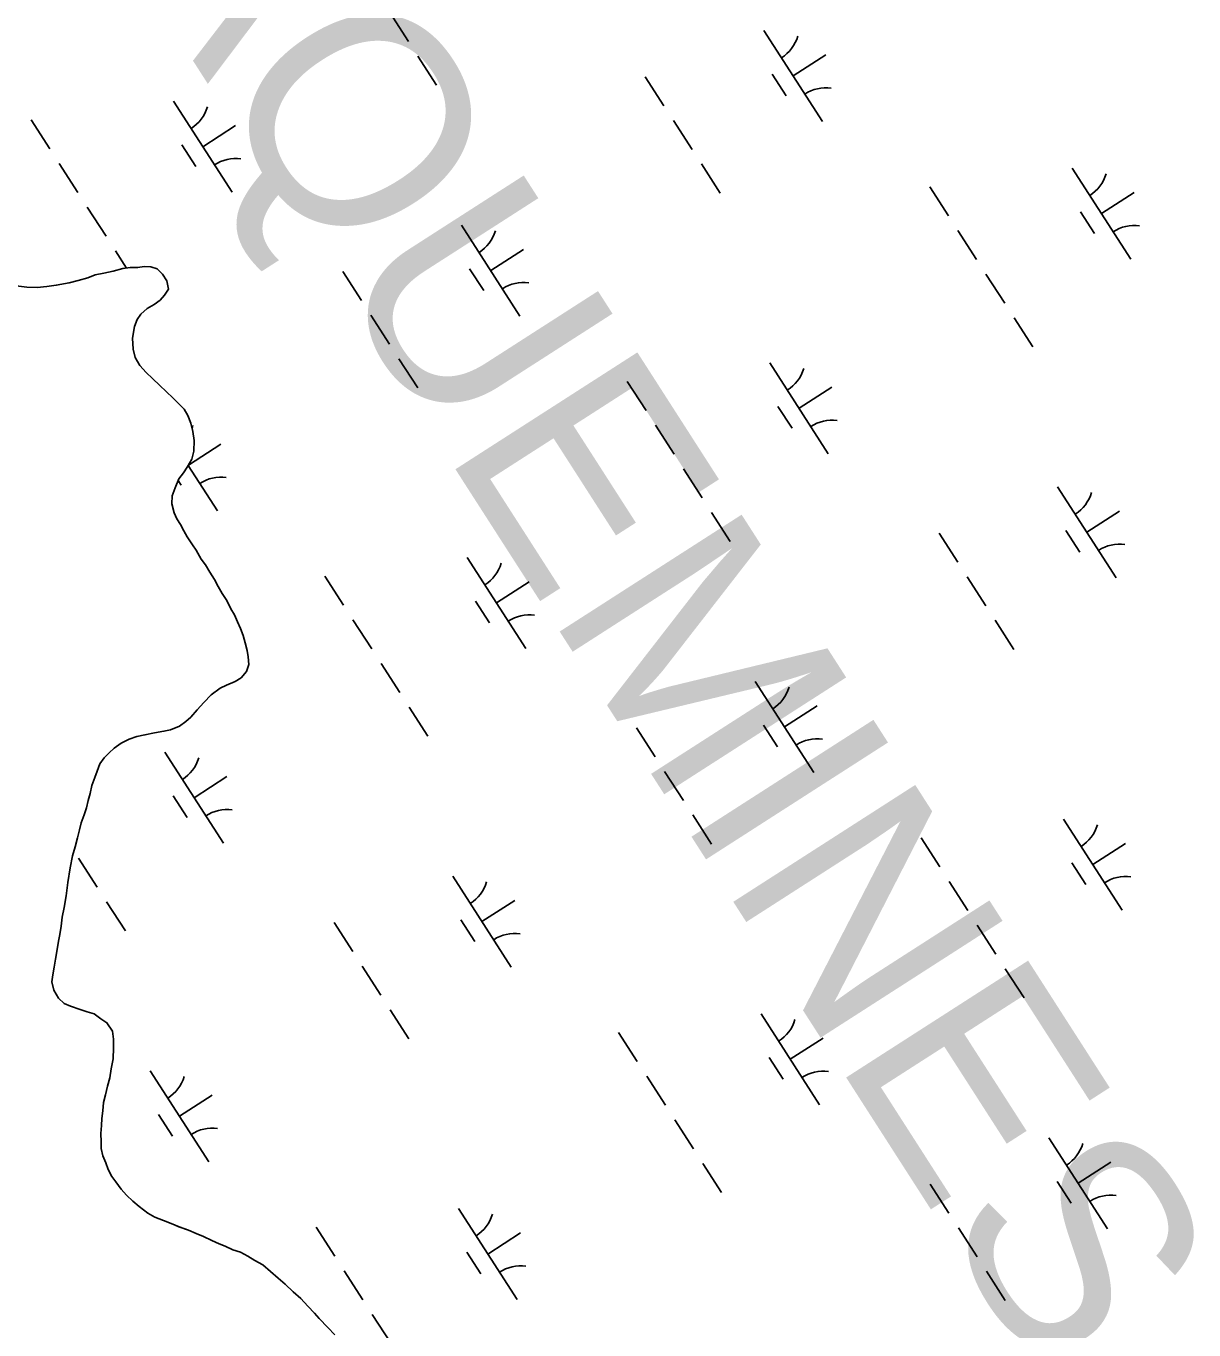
# Model space of a CAD drawing. Extents: x 3937982 to 3958556, y 219448 to 241894.
# Drawn here: x 3947179 to 3947719, y 228522 to 229125 of the extents above; entities that cross this region are included whole.
import ezdxf

# ---------------------------------------------------------------- set-up
doc = ezdxf.new("R2010")
doc.units = 0
for name, color, linetype in [('V-TOPO-GNAM-IDEN', 7, 'Continuous'), ('V-TOPO-SHOR', 7, 'Continuous'), ('V-WETL-SWMP', 7, 'Continuous')]:
    doc.layers.add(name, color=color, linetype=linetype)

msp = doc.modelspace()

# ---------------------------------------------------------------- linework, layer by layer
at = {"layer": 'V-TOPO-SHOR'}
for points in [[(3947174.43, 229004.678), (3947179.3, 229004.033), (3947184.162, 229003.85), (3947188.557, 229004.356), (3947192.95, 229004.864), (3947198.957, 229006.083), (3947203.115, 229007.051), (3947207.501, 229008.254), (3947210.958, 229009.677), (3947214.889, 229010.412), (3947219.277, 229011.383), (3947223.662, 229012.583), (3947227.132, 229013.083)], [(3947227.132, 229013.083), (3947230.603, 229013.118), (3947233.607, 229013.611), (3947236.62, 229013.411), (3947239.639, 229012.513), (3947241.98, 229009.99), (3947244.093, 229007.002), (3947244.826, 229003.074), (3947243.004, 229000.279), (3947240.943, 228997.942), (3947238.185, 228996.062), (3947234.961, 228994.178), (3947231.977, 228991.601), (3947230.384, 228989.037), (3947229.028, 228985.783), (3947228.156, 228980.45), (3947228.438, 228975.359), (3947229.405, 228971.433), (3947231.524, 228967.75), (3947234.568, 228964.539), (3947237.374, 228961.791), (3947240.88, 228958.586), (3947243.683, 228955.835), (3947246.958, 228952.628), (3947249.764, 228949.877), (3947252.103, 228947.586), (3947253.753, 228944.594), (3947255.177, 228941.135), (3947256.144, 228937.209), (3947256.647, 228933.047), (3947256.465, 228928.183), (3947255.578, 228924.47), (3947253.532, 228920.745), (3947251.705, 228918.181), (3947249.649, 228915.381), (3947247.841, 228911.197), (3947246.489, 228907.478), (3947246.295, 228903.773), (3947247.495, 228899.617), (3947248.681, 228896.851), (3947250.325, 228894.321), (3947251.978, 228891.327), (3947253.393, 228888.564), (3947255.978, 228884.886), (3947257.624, 228882.357), (3947259.981, 228878.212), (3947261.859, 228875.685), (3947263.977, 228872.234), (3947266.097, 228868.783), (3947267.75, 228865.557), (3947269.634, 228862.336), (3947271.749, 228859.116), (3947273.642, 228855.2), (3947275.29, 228852.438), (3947276.712, 228849.21), (3947278.133, 228846.216), (3947279.323, 228842.986), (3947280.283, 228839.523), (3947281.244, 228836.062), (3947281.737, 228833.057), (3947282.004, 228829.586), (3947280.879, 228826.334), (3947278.364, 228823.299), (3947275.602, 228821.65), (3947271.684, 228819.989), (3947268.688, 228818.572), (3947264.553, 228815.518), (3947261.114, 228812.012), (3947258.14, 228808.508), (3947255.165, 228805.237), (3947252.871, 228803.13), (3947249.883, 228801.017), (3947245.731, 228799.356), (3947242.729, 228798.631), (3947238.338, 228797.891), (3947233.949, 228796.921), (3947230.253, 228796.187), (3947226.56, 228794.993), (3947222.876, 228793.103), (3947219.658, 228790.756), (3947217.365, 228788.649), (3947215.073, 228786.312), (3947213.017, 228783.512), (3947211.892, 228780.26), (3947210.766, 228777.239), (3947209.414, 228773.52), (3947208.525, 228769.807), (3947207.633, 228766.557), (3947206.971, 228763.311), (3947205.847, 228760.057), (3947204.495, 228756.339), (3947203.602, 228753.089), (3947202.713, 228749.376), (3947201.597, 228745.196), (3947200.483, 228741.018), (3947199.381, 228735.452), (3947198.292, 228728.726), (3947197.429, 228722.468), (3947196.557, 228717.135), (3947195.676, 228712.725), (3947195.254, 228708.553)], [(3947195.254, 228708.553), (3947194.601, 228704.611), (3947193.938, 228701.596), (3947193.282, 228697.654), (3947192.633, 228693.249), (3947191.976, 228689.538), (3947191.316, 228686.058), (3947190.886, 228682.812), (3947191.851, 228678.886), (3947193.972, 228675.204), (3947196.545, 228672.683), (3947199.565, 228671.556), (3947203.981, 228669.979), (3947207.233, 228668.855), (3947210.483, 228667.962), (3947213.516, 228665.679), (3947216.312, 228663.856), (3947218.899, 228659.944), (3947219.398, 228656.245), (3947219.439, 228652.311), (3947219.259, 228647.216), (3947218.38, 228642.575), (3947217.727, 228638.403), (3947216.611, 228634.457), (3947215.724, 228630.51), (3947214.833, 228627.029), (3947214.409, 228623.088), (3947213.981, 228619.613), (3947213.783, 228616.369), (3947213.588, 228612.664), (3947213.629, 228608.728), (3947213.66, 228605.719), (3947214.389, 228602.252), (3947215.81, 228599.026), (3947216.998, 228596.028), (3947218.653, 228592.805), (3947220.531, 228590.277), (3947222.88, 228586.828), (3947225.454, 228584.076), (3947228.26, 228581.326), (3947231.295, 228578.811), (3947235.26, 228575.841), (3947238.52, 228574.022), (3947242.471, 228572.441), (3947246.889, 228570.635), (3947249.68, 228569.504), (3947254.093, 228567.93), (3947257.581, 228566.342), (3947261.069, 228564.989), (3947264.79, 228563.174), (3947268.28, 228561.591), (3947271.069, 228560.46), (3947274.557, 228558.875), (3947278.043, 228557.753), (3947281.533, 228555.936), (3947284.795, 228553.886), (3947288.52, 228551.84), (3947292.022, 228548.867), (3947295.529, 228545.66), (3947298.797, 228542.915), (3947302.537, 228539.481), (3947306.041, 228536.274), (3947309.318, 228532.835), (3947312.359, 228529.626), (3947314.468, 228527.099), (3947318.446, 228522.972), (3947321.72, 228519.533)]]:
    msp.add_lwpolyline(points, dxfattribs=at)
at = {"layer": 'V-WETL-SWMP'}
for p, q in [((3947347.143, 229131.072), (3947355.803, 229117.618)), ((3947520.157, 229122.729), (3947547.22, 229080.686)), ((3947360.133, 229110.891), (3947368.793, 229097.437)), ((3947533.688, 229101.708), (3947548.824, 229111.45)), ((3947465.291, 229101.332), (3947473.951, 229087.878)), ((3947523.953, 229102.577), (3947530.448, 229092.487)), ((3947247.161, 229089.998), (3947274.223, 229047.955)), ((3947181.296, 229081.403), (3947189.956, 229067.95)), ((3947260.692, 229068.977), (3947275.827, 229078.719)), ((3947478.281, 229081.152), (3947486.941, 229067.698)), ((3947250.957, 229069.846), (3947257.452, 229059.756)), ((3947194.286, 229061.223), (3947202.946, 229047.769)), ((3947491.271, 229060.971), (3947499.931, 229047.517)), ((3947662.723, 229059.039), (3947689.785, 229016.996)), ((3947596.858, 229050.444), (3947605.518, 229036.99)), ((3947676.254, 229038.018), (3947691.39, 229047.76)), ((3947207.276, 229041.042), (3947215.935, 229027.588)), ((3947666.519, 229038.887), (3947673.014, 229028.796)), ((3947380.29, 229032.7), (3947407.352, 228990.657)), ((3947609.848, 229030.264), (3947618.508, 229016.81)), ((3947220.265, 229020.861), (3947225.43, 229012.838)), ((3947393.821, 229011.678), (3947408.957, 229021.421)), ((3947219.277, 229011.382), (3947214.888, 229010.412)), ((3947223.663, 229012.584), (3947219.277, 229011.382)), ((3947227.131, 229013.082), (3947223.663, 229012.584)), ((3947230.603, 229013.117), (3947227.131, 229013.082)), ((3947233.608, 229013.611), (3947230.603, 229013.117)), ((3947236.619, 229013.41), (3947233.608, 229013.611)), ((3947239.638, 229012.514), (3947236.619, 229013.41)), ((3947241.979, 229009.991), (3947239.638, 229012.514)), ((3947325.424, 229011.303), (3947334.084, 228997.849)), ((3947384.086, 229012.547), (3947390.581, 229002.457)), ((3947192.95, 229004.865), (3947188.557, 229004.357)), ((3947198.957, 229006.083), (3947192.95, 229004.865)), ((3947203.115, 229007.051), (3947198.957, 229006.083)), ((3947207.501, 229008.253), (3947203.115, 229007.051)), ((3947210.959, 229009.677), (3947207.501, 229008.253)), ((3947214.888, 229010.412), (3947210.959, 229009.677)), ((3947244.093, 229007.003), (3947241.979, 229009.991)), ((3947244.827, 229003.075), (3947244.093, 229007.003)), ((3947622.838, 229010.083), (3947631.498, 228996.629)), ((3947179.3, 229004.032), (3947174.431, 229004.677)), ((3947184.163, 229003.85), (3947179.3, 229004.032)), ((3947188.557, 229004.357), (3947184.163, 229003.85)), ((3947240.943, 228997.942), (3947243.003, 229000.278)), ((3947243.003, 229000.278), (3947244.827, 229003.075)), ((3947231.978, 228991.601), (3947234.962, 228994.178)), ((3947234.962, 228994.178), (3947238.184, 228996.062)), ((3947238.184, 228996.062), (3947240.943, 228997.942)), ((3947229.028, 228985.783), (3947230.384, 228989.038)), ((3947230.384, 228989.038), (3947231.978, 228991.601)), ((3947338.414, 228991.122), (3947347.074, 228977.668)), ((3947635.828, 228989.902), (3947644.488, 228976.448)), ((3947228.156, 228980.45), (3947229.028, 228985.783)), ((3947228.439, 228975.359), (3947228.156, 228980.45)), ((3947229.404, 228971.433), (3947228.439, 228975.359)), ((3947231.525, 228967.751), (3947229.404, 228971.433)), ((3947351.404, 228970.941), (3947360.064, 228957.487)), ((3947522.856, 228969.01), (3947549.918, 228926.966)), ((3947234.567, 228964.54), (3947231.525, 228967.751)), ((3947237.373, 228961.791), (3947234.567, 228964.54)), ((3947240.879, 228958.585), (3947237.373, 228961.791)), ((3947243.684, 228955.835), (3947240.879, 228958.585)), ((3947456.991, 228960.415), (3947465.651, 228946.961)), ((3947536.387, 228947.988), (3947551.523, 228957.73)), ((3947246.958, 228952.627), (3947243.684, 228955.835)), ((3947249.764, 228949.877), (3947246.958, 228952.627)), ((3947252.102, 228947.586), (3947249.764, 228949.877)), ((3947253.753, 228944.593), (3947252.102, 228947.586)), ((3947255.177, 228941.135), (3947253.753, 228944.593)), ((3947526.652, 228948.857), (3947533.147, 228938.767)), ((3947256.143, 228937.209), (3947255.177, 228941.135)), ((3947469.981, 228940.234), (3947478.641, 228926.78)), ((3947256.648, 228933.047), (3947256.143, 228937.209)), ((3947256.466, 228928.183), (3947256.648, 228933.047)), ((3947254.069, 228921.723), (3947269.089, 228931.391)), ((3947255.578, 228924.47), (3947256.466, 228928.183)), ((3947251.706, 228918.18), (3947253.532, 228920.745)), ((3947253.532, 228920.745), (3947255.578, 228924.47)), ((3947253.994, 228921.586), (3947267.485, 228900.627)), ((3947247.841, 228911.196), (3947249.65, 228915.381)), ((3947249.314, 228914.603), (3947250.714, 228912.428)), ((3947249.65, 228915.381), (3947251.706, 228918.18)), ((3947482.971, 228920.053), (3947491.631, 228906.599)), ((3947246.489, 228907.478), (3947247.841, 228911.196)), ((3947655.985, 228911.711), (3947683.047, 228869.668)), ((3947246.295, 228903.772), (3947246.489, 228907.478)), ((3947247.495, 228899.617), (3947246.295, 228903.772)), ((3947248.68, 228896.85), (3947247.495, 228899.617)), ((3947250.326, 228894.321), (3947248.68, 228896.85)), ((3947495.961, 228899.873), (3947504.62, 228886.419)), ((3947669.516, 228890.689), (3947684.652, 228900.432)), ((3947251.977, 228891.328), (3947250.326, 228894.321)), ((3947253.394, 228888.564), (3947251.977, 228891.328)), ((3947601.119, 228890.314), (3947609.779, 228876.86)), ((3947659.781, 228891.559), (3947666.276, 228881.468)), ((3947255.978, 228884.886), (3947253.394, 228888.564)), ((3947257.624, 228882.356), (3947255.978, 228884.886)), ((3947259.981, 228878.212), (3947257.624, 228882.356)), ((3947261.859, 228875.685), (3947259.981, 228878.212)), ((3947382.989, 228878.98), (3947410.051, 228836.937)), ((3947263.978, 228872.234), (3947261.859, 228875.685)), ((3947266.096, 228868.782), (3947263.978, 228872.234)), ((3947267.749, 228865.558), (3947266.096, 228868.782)), ((3947317.124, 228870.385), (3947325.783, 228856.931)), ((3947396.52, 228857.959), (3947411.655, 228867.701)), ((3947614.109, 228870.133), (3947622.769, 228856.679)), ((3947269.634, 228862.336), (3947267.749, 228865.558)), ((3947271.75, 228859.116), (3947269.634, 228862.336)), ((3947273.642, 228855.2), (3947271.75, 228859.116)), ((3947275.291, 228852.438), (3947273.642, 228855.2)), ((3947386.785, 228858.828), (3947393.279, 228848.737)), ((3947276.712, 228849.211), (3947275.291, 228852.438)), ((3947278.132, 228846.216), (3947276.712, 228849.211)), ((3947330.113, 228850.204), (3947338.773, 228836.751)), ((3947627.099, 228849.953), (3947635.759, 228836.499)), ((3947279.322, 228842.987), (3947278.132, 228846.216)), ((3947280.283, 228839.524), (3947279.322, 228842.987)), ((3947281.244, 228836.061), (3947280.283, 228839.524)), ((3947281.738, 228833.057), (3947281.244, 228836.061)), ((3947282.004, 228829.587), (3947281.738, 228833.057)), ((3947343.103, 228830.024), (3947351.763, 228816.57)), ((3947278.364, 228823.299), (3947280.88, 228826.334)), ((3947280.88, 228826.334), (3947282.004, 228829.587)), ((3947264.552, 228815.519), (3947268.688, 228818.571)), ((3947268.688, 228818.571), (3947271.683, 228819.99)), ((3947271.683, 228819.99), (3947275.602, 228821.65)), ((3947275.602, 228821.65), (3947278.364, 228823.299)), ((3947516.118, 228821.682), (3947543.18, 228779.638)), ((3947258.14, 228808.509), (3947261.115, 228812.012)), ((3947261.115, 228812.012), (3947264.552, 228815.519)), ((3947255.164, 228805.238), (3947258.14, 228808.509)), ((3947356.093, 228809.843), (3947364.753, 228796.389)), ((3947529.649, 228800.66), (3947544.784, 228810.402)), ((3947245.732, 228799.355), (3947249.882, 228801.017)), ((3947249.882, 228801.017), (3947252.87, 228803.131)), ((3947252.87, 228803.131), (3947255.164, 228805.238)), ((3947461.252, 228800.285), (3947469.912, 228786.831)), ((3947519.914, 228801.529), (3947526.409, 228791.439)), ((3947222.875, 228793.104), (3947226.56, 228794.993)), ((3947226.56, 228794.993), (3947230.252, 228796.188)), ((3947230.252, 228796.188), (3947233.949, 228796.92)), ((3947233.949, 228796.92), (3947238.338, 228797.891)), ((3947238.338, 228797.891), (3947242.729, 228798.63)), ((3947242.729, 228798.63), (3947245.732, 228799.355)), ((3947215.073, 228786.311), (3947217.364, 228788.649)), ((3947217.364, 228788.649), (3947219.658, 228790.756)), ((3947219.658, 228790.756), (3947222.875, 228793.104)), ((3947243.121, 228788.951), (3947270.184, 228746.907)), ((3947211.893, 228780.26), (3947213.017, 228783.512)), ((3947213.017, 228783.512), (3947215.073, 228786.311)), ((3947209.414, 228773.521), (3947210.766, 228777.239)), ((3947210.766, 228777.239), (3947211.893, 228780.26)), ((3947256.652, 228767.929), (3947271.788, 228777.671)), ((3947474.242, 228780.104), (3947482.902, 228766.65)), ((3947207.633, 228766.557), (3947208.526, 228769.808)), ((3947208.526, 228769.808), (3947209.414, 228773.521)), ((3947206.971, 228763.31), (3947207.633, 228766.557)), ((3947246.917, 228768.798), (3947253.412, 228758.708)), ((3947204.495, 228756.339), (3947205.846, 228760.057)), ((3947205.846, 228760.057), (3947206.971, 228763.31)), ((3947487.232, 228759.923), (3947495.891, 228746.469)), ((3947658.684, 228757.991), (3947685.746, 228715.948)), ((3947202.713, 228749.376), (3947203.602, 228753.089)), ((3947203.602, 228753.089), (3947204.495, 228756.339)), ((3947201.598, 228745.197), (3947202.713, 228749.376)), ((3947592.819, 228749.396), (3947601.479, 228735.943)), ((3947672.215, 228736.97), (3947687.35, 228746.712)), ((3947199.382, 228735.451), (3947200.483, 228741.019)), ((3947200.483, 228741.019), (3947201.598, 228745.197)), ((3947203.236, 228739.994), (3947211.896, 228726.54)), ((3947198.292, 228728.727), (3947199.382, 228735.451)), ((3947662.48, 228737.839), (3947668.975, 228727.749)), ((3947197.43, 228722.467), (3947198.292, 228728.727)), ((3947376.251, 228731.652), (3947403.313, 228689.609)), ((3947605.809, 228729.216), (3947614.469, 228715.762)), ((3947196.557, 228717.134), (3947197.43, 228722.467)), ((3947195.676, 228712.726), (3947196.557, 228717.134)), ((3947216.226, 228719.813), (3947224.886, 228706.36)), ((3947389.782, 228710.63), (3947404.917, 228720.373)), ((3947195.255, 228708.554), (3947195.676, 228712.726)), ((3947321.384, 228710.255), (3947330.044, 228696.801)), ((3947380.047, 228711.5), (3947386.541, 228701.409)), ((3947193.937, 228701.596), (3947194.601, 228704.612)), ((3947194.601, 228704.612), (3947195.255, 228708.554)), ((3947618.798, 228709.035), (3947627.458, 228695.581)), ((3947192.632, 228693.248), (3947193.282, 228697.653)), ((3947193.282, 228697.653), (3947193.937, 228701.596)), ((3947191.975, 228689.537), (3947192.632, 228693.248)), ((3947190.886, 228682.813), (3947191.316, 228686.058)), ((3947191.316, 228686.058), (3947191.975, 228689.537)), ((3947334.374, 228690.074), (3947343.034, 228676.62)), ((3947631.788, 228688.854), (3947640.448, 228675.4)), ((3947191.851, 228678.887), (3947190.886, 228682.813)), ((3947193.972, 228675.204), (3947191.851, 228678.887)), ((3947196.544, 228672.683), (3947193.972, 228675.204)), ((3947199.565, 228671.556), (3947196.544, 228672.683)), ((3947203.98, 228669.98), (3947199.565, 228671.556)), ((3947207.233, 228668.856), (3947203.98, 228669.98)), ((3947210.483, 228667.963), (3947207.233, 228668.856)), ((3947213.516, 228665.678), (3947210.483, 228667.963)), ((3947347.364, 228669.894), (3947356.024, 228656.44)), ((3947518.816, 228667.962), (3947545.879, 228625.919)), ((3947216.312, 228663.855), (3947213.516, 228665.678)), ((3947218.898, 228659.945), (3947216.312, 228663.855)), ((3947219.399, 228656.246), (3947218.898, 228659.945)), ((3947219.439, 228652.311), (3947219.399, 228656.246)), ((3947452.951, 228659.367), (3947461.611, 228645.913)), ((3947532.348, 228646.94), (3947547.483, 228656.683)), ((3947219.259, 228647.216), (3947219.439, 228652.311)), ((3947218.38, 228642.576), (3947219.259, 228647.216)), ((3947522.612, 228647.809), (3947529.107, 228637.719)), ((3947216.61, 228634.456), (3947217.727, 228638.403)), ((3947217.727, 228638.403), (3947218.38, 228642.576)), ((3947236.383, 228641.623), (3947263.446, 228599.579)), ((3947465.941, 228639.186), (3947474.601, 228625.732)), ((3947215.724, 228630.511), (3947216.61, 228634.456)), ((3947214.41, 228623.089), (3947214.833, 228627.029)), ((3947214.833, 228627.029), (3947215.724, 228630.511)), ((3947249.914, 228620.601), (3947265.05, 228630.343)), ((3947213.783, 228616.369), (3947213.982, 228619.612)), ((3947213.982, 228619.612), (3947214.41, 228623.089)), ((3947240.179, 228621.47), (3947246.674, 228611.38)), ((3947478.931, 228619.005), (3947487.591, 228605.552)), ((3947213.589, 228612.663), (3947213.783, 228616.369)), ((3947213.629, 228608.728), (3947213.589, 228612.663)), ((3947213.66, 228605.719), (3947213.629, 228608.728)), ((3947651.946, 228610.663), (3947679.008, 228568.62)), ((3947214.389, 228602.253), (3947213.66, 228605.719)), ((3947215.811, 228599.026), (3947214.389, 228602.253)), ((3947216.999, 228596.029), (3947215.811, 228599.026)), ((3947218.652, 228592.804), (3947216.999, 228596.029)), ((3947491.921, 228598.825), (3947500.581, 228585.371)), ((3947665.477, 228589.642), (3947680.612, 228599.384)), ((3947220.53, 228590.277), (3947218.652, 228592.804)), ((3947222.88, 228586.828), (3947220.53, 228590.277)), ((3947597.08, 228589.266), (3947605.74, 228575.812)), ((3947655.742, 228590.511), (3947662.237, 228580.421)), ((3947225.454, 228584.076), (3947222.88, 228586.828)), ((3947228.26, 228581.326), (3947225.454, 228584.076)), ((3947231.295, 228578.81), (3947228.26, 228581.326)), ((3947235.261, 228575.841), (3947231.295, 228578.81)), ((3947378.949, 228577.932), (3947406.011, 228535.889)), ((3947238.521, 228574.022), (3947235.261, 228575.841)), ((3947242.472, 228572.441), (3947238.521, 228574.022)), ((3947246.889, 228570.634), (3947242.472, 228572.441)), ((3947249.679, 228569.504), (3947246.889, 228570.634)), ((3947254.093, 228567.929), (3947249.679, 228569.504)), ((3947257.582, 228566.343), (3947254.093, 228567.929)), ((3947261.069, 228564.989), (3947257.582, 228566.343)), ((3947264.791, 228563.175), (3947261.069, 228564.989)), ((3947313.084, 228569.337), (3947321.744, 228555.884)), ((3947392.48, 228556.911), (3947407.616, 228566.653)), ((3947610.069, 228569.086), (3947618.729, 228555.632)), ((3947268.28, 228561.59), (3947264.791, 228563.175)), ((3947271.069, 228560.461), (3947268.28, 228561.59)), ((3947274.558, 228558.875), (3947271.069, 228560.461)), ((3947278.042, 228557.753), (3947274.558, 228558.875)), ((3947281.533, 228555.936), (3947278.042, 228557.753)), ((3947284.795, 228553.886), (3947281.533, 228555.936)), ((3947288.52, 228551.84), (3947284.795, 228553.886)), ((3947382.745, 228557.78), (3947389.24, 228547.69)), ((3947292.023, 228548.866), (3947288.52, 228551.84)), ((3947295.528, 228545.66), (3947292.023, 228548.866)), ((3947326.074, 228549.157), (3947334.734, 228535.703)), ((3947623.059, 228548.905), (3947631.719, 228535.451)), ((3947298.797, 228542.915), (3947295.528, 228545.66)), ((3947302.536, 228539.48), (3947298.797, 228542.915)), ((3947306.041, 228536.274), (3947302.536, 228539.48)), ((3947309.317, 228532.835), (3947306.041, 228536.274)), ((3947312.359, 228529.625), (3947309.317, 228532.835)), ((3947314.468, 228527.099), (3947312.359, 228529.625)), ((3947339.064, 228528.976), (3947347.724, 228515.522)), ((3947318.445, 228522.972), (3947314.468, 228527.099)), ((3947321.721, 228519.533), (3947318.445, 228522.972))]:
    msp.add_line(p, q, dxfattribs=at)
for centre, start, end in [((3947518.938, 229125.062), 301.99668, 343.540338), ((3947548.838, 229078.61), 81.996677, 123.540335), ((3947245.941, 229092.331), 301.99668, 343.540338), ((3947275.841, 229045.879), 81.996677, 123.540335), ((3947661.504, 229061.372), 301.99668, 343.540338), ((3947379.071, 229035.033), 301.99668, 343.540338), ((3947691.404, 229014.92), 81.996677, 123.540335), ((3947408.971, 228988.581), 81.996677, 123.540335), ((3947521.637, 228971.342), 301.99668, 343.540338), ((3947239.203, 228945.003), 339.686681, 343.540338), ((3947551.537, 228924.891), 81.996677, 123.540335), ((3947269.103, 228898.551), 81.996677, 123.540335), ((3947654.766, 228914.044), 301.99668, 343.540338), ((3947684.666, 228867.592), 81.996677, 123.540335), ((3947381.769, 228881.313), 301.99668, 343.540338), ((3947411.669, 228834.861), 81.996677, 123.540335), ((3947514.899, 228824.014), 301.99668, 343.540338), ((3947544.799, 228777.563), 81.996677, 123.540335), ((3947241.902, 228791.283), 301.99668, 343.540338), ((3947271.802, 228744.832), 81.996677, 123.540335), ((3947657.464, 228760.324), 301.99668, 343.540338), ((3947375.031, 228733.985), 301.99668, 343.540338), ((3947687.364, 228713.872), 81.996677, 123.540335), ((3947404.931, 228687.533), 81.996677, 123.540335), ((3947517.597, 228670.295), 301.99668, 343.540338), ((3947235.164, 228643.955), 301.99668, 343.540338), ((3947547.497, 228623.843), 81.996677, 123.540335), ((3947265.064, 228597.504), 81.996677, 123.540335), ((3947650.726, 228612.996), 301.99668, 343.540338), ((3947680.626, 228566.544), 81.996677, 123.540335), ((3947377.73, 228580.265), 301.99668, 343.540338), ((3947407.63, 228533.813), 81.996677, 123.540335)]:
    msp.add_arc(centre, 17.623, start, end, dxfattribs=at)

# ---------------------------------------------------------------- texts
at = {"layer": 'V-TOPO-GNAM-IDEN'}
msp.add_text('PLAQUEMINES', height=99.9998, rotation=302.715462, dxfattribs=at).set_placement((3947126.56, 229310.456))

doc.saveas('drawing.dxf')
